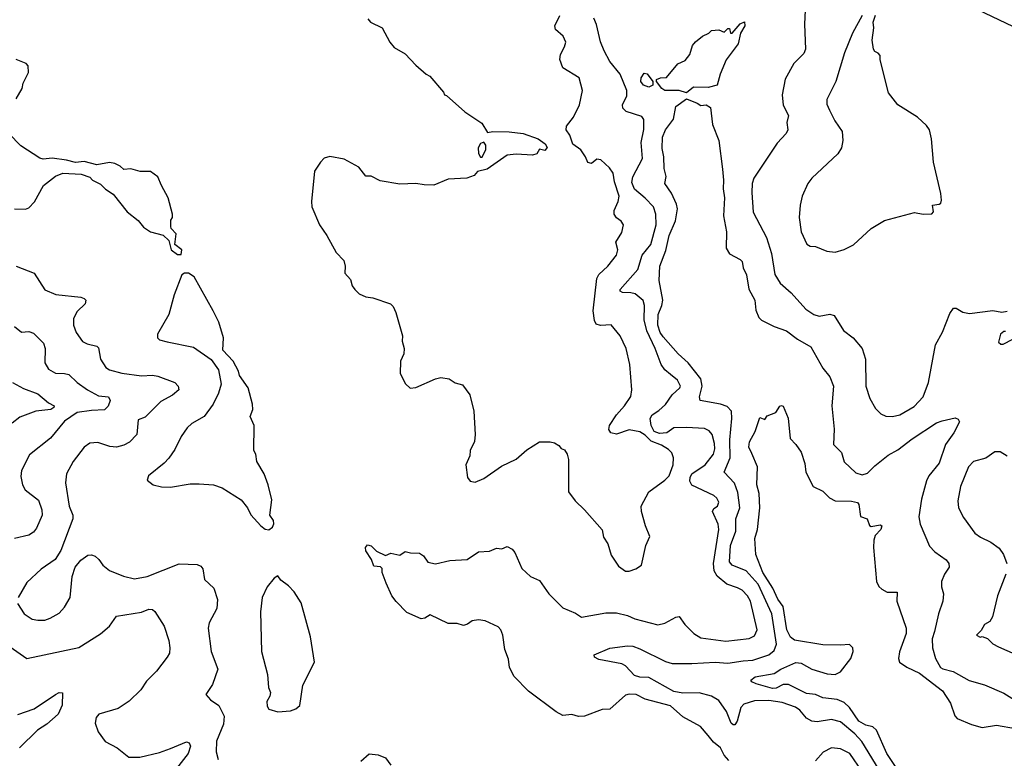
# Model space of a CAD drawing. Extents: x 2087054 to 2277909, y 548907 to 753496.
# Tile 266 of 444: x 2166904 to 2172398, y 662048 to 666170. Entities that reach past the tile are written whole.
import ezdxf

# ---------------------------------------------------------------- set-up
doc = ezdxf.new("R2010")
doc.units = 0

msp = doc.modelspace()

# ---------------------------------------------------------------- linework, layer by layer
at = {"layer": '0CON20XD'}
for points in [[(2172214.1, 666244.1), (2172443.6, 666133.6), (2172555, 666108.6), (2172635, 666109.4), (2172664.3, 666115.7), (2172689.1, 666130.9), (2172756.7, 666195)], [(2168847.5, 666175), (2168862.5, 666155), (2168927.5, 666125), (2168968.8, 666045), (2168994, 666014), (2169055, 665980), (2169115, 665916.7), (2169172.5, 665865), (2169192.5, 665855), (2169270, 665765), (2169275, 665750), (2169286.4, 665746.4), (2169387.5, 665655), (2169483, 665593), (2169515, 665540), (2169545, 665546.2), (2169635, 665544.2), (2169714, 665534), (2169797.5, 665505), (2169836.4, 665476.4), (2169847, 665457), (2169835, 665440), (2169805, 665447.5), (2169789.3, 665420.7), (2169766.4, 665413.6), (2169675, 665420), (2169625, 665413.3), (2169513.6, 665336.4), (2169458.3, 665321.7), (2169440.7, 665299.3), (2169400, 665285), (2169295, 665279.2), (2169215, 665246.2), (2169161.2, 665248.8), (2169115, 665255.8), (2169025, 665252), (2168915, 665270), (2168865, 665296.2), (2168835, 665296.7), (2168796.1, 665346.1), (2168715, 665391.2), (2168635, 665406.7), (2168603.6, 665396.4), (2168582.5, 665375), (2168550, 665325), (2168532.5, 665155), (2168534.2, 665125), (2168576.7, 665025), (2168618.8, 664965), (2168671.2, 664871.2), (2168713.3, 664825), (2168721.2, 664795), (2168718.8, 664755), (2168749.7, 664719.7), (2168759.2, 664685), (2168775, 664663.8), (2168799.3, 664639.3), (2168835, 664622.5), (2168875, 664617.5), (2168974.1, 664584.1), (2168988.3, 664568.3), (2169003.8, 664535), (2169040, 664405), (2169038.8, 664375), (2169050, 664335), (2169048, 664305), (2169028.8, 664265), (2169026.7, 664195), (2169057, 664137), (2169083, 664113), (2169115, 664117.5), (2169224.1, 664165.9), (2169255, 664173.3), (2169300, 664165), (2169335, 664142.5), (2169375, 664132.5), (2169416.1, 664076.1), (2169438, 663985), (2169446.2, 663855), (2169441.2, 663815), (2169418.8, 663765), (2169416.7, 663735), (2169393.3, 663685), (2169403.8, 663615), (2169417.5, 663595), (2169445, 663588.8), (2169495, 663609.2), (2169592.2, 663677.8), (2169675, 663717.1), (2169735, 663769.4), (2169805, 663813.8), (2169865, 663813.8), (2169888, 663808), (2169913, 663793), (2169925, 663777.5), (2169945, 663770), (2169960, 663745), (2169966.9, 663715), (2169965.7, 663535.7), (2170003.8, 663485), (2170056.2, 663435), (2170153.6, 663323.6), (2170161.2, 663281.2), (2170186.2, 663245), (2170205, 663182.5), (2170245, 663120), (2170285, 663093.3), (2170305, 663093.3), (2170342.5, 663105), (2170373.6, 663126.4), (2170398.8, 663235), (2170420, 663285), (2170396, 663345), (2170374.2, 663425), (2170372.5, 663455), (2170415, 663535.8), (2170505, 663600.6), (2170528.5, 663625), (2170551.1, 663685), (2170553.1, 663725), (2170543.2, 663753.2), (2170525, 663770.8), (2170486, 663795), (2170427.8, 663817.8), (2170395, 663850.5), (2170365, 663870), (2170305, 663881.9), (2170235, 663856.2), (2170202.5, 663865), (2170192.3, 663882.3), (2170196.2, 663905), (2170234.3, 663965), (2170279.2, 664015), (2170313.6, 664066.4), (2170320, 664105), (2170308.5, 664245), (2170287.9, 664335), (2170255.8, 664405), (2170205, 664466), (2170145, 664462.9), (2170121.4, 664471.4), (2170110.8, 664490.8), (2170103.5, 664545), (2170124, 664726), (2170135, 664747.8), (2170186.4, 664795), (2170234.3, 664855), (2170241.1, 664885), (2170230.9, 664929.1), (2170265, 664981.2), (2170274.3, 665024.3), (2170260, 665045), (2170234, 665064), (2170220.9, 665085), (2170221.8, 665105), (2170243.1, 665155), (2170248.5, 665185), (2170222.7, 665265), (2170215, 665313.3), (2170195, 665343.8), (2170146.8, 665386.8), (2170125, 665392), (2170095, 665366.7), (2170075, 665372.5), (2170061.2, 665405), (2170035, 665443.3), (2169990, 665475), (2169973.3, 665525), (2169954, 665555), (2169956, 665575), (2169994, 665625), (2170028.6, 665695), (2170045.3, 665774.7), (2170025.6, 665845.6), (2169935, 665901.2), (2169917.9, 665947.9), (2169921.1, 665975), (2169945, 666018), (2169952.1, 666045), (2169937.5, 666077.5), (2169894.2, 666114.2), (2169891.2, 666135), (2169917.4, 666192.6)], [(2171287.6, 666222.4), (2171283.1, 666145), (2171289.6, 666005), (2171279.5, 665980.5), (2171224, 665925), (2171175, 665837.5), (2171159.7, 665750.3), (2171165, 665692), (2171194.3, 665635), (2171184, 665595), (2171190, 665555), (2171181.2, 665535), (2171130.2, 665479.8), (2171000, 665285), (2170991.8, 665255), (2170989.2, 665205), (2170997.9, 665095), (2171071.8, 664955), (2171099.6, 664865), (2171118.4, 664748.4), (2171148.5, 664698.5), (2171209.4, 664645), (2171290, 664555), (2171334.7, 664524.7), (2171365.4, 664515.4), (2171425, 664525.5), (2171449.2, 664519.2), (2171500.8, 664435), (2171555, 664394.2), (2171604.4, 664334.4), (2171624.2, 664275), (2171625.8, 664125), (2171647.1, 664055), (2171680.2, 664000.2), (2171710.2, 663970.2), (2171738, 663958), (2171775, 663955.4), (2171815.7, 663964.3), (2171895, 664011.8), (2171945.7, 664065), (2171974.6, 664145.4), (2172014.4, 664355), (2172054.3, 664425.7), (2172095, 664530), (2172115, 664560), (2172129.5, 664559.5), (2172167.7, 664537.7), (2172205, 664530.8), (2172335, 664546), (2172385, 664537.5), (2172415, 664542.5)], [(2171605, 666193.3), (2171550.8, 666095), (2171505.9, 665984.1), (2171458.6, 665825), (2171407.5, 665725), (2171408.8, 665698.8), (2171422.5, 665665), (2171452, 665605), (2171494.2, 665545), (2171498, 665495), (2171489.2, 665455), (2171468.7, 665421.3), (2171323.8, 665285), (2171301.2, 665255), (2171270, 665185), (2171259.2, 665135), (2171253.1, 665065), (2171264.4, 664985), (2171297.1, 664917.1), (2171315, 664906.2), (2171345, 664903.8), (2171407.3, 664877.3), (2171455, 664873.3)], [(2171455, 664873.3), (2171505, 664886.7), (2171557.3, 664912.7), (2171655.5, 665004.5), (2171730.3, 665049.7), (2171897, 665093), (2171945, 665083.8), (2171993.3, 665086.7), (2172003, 665097), (2171997.5, 665135), (2172035, 665140), (2172043.8, 665146.2), (2172048.3, 665161.7), (2172045, 665200), (2172002.5, 665375), (2171992, 665505), (2171980, 665555), (2171965, 665580), (2171913.3, 665625), (2171803.8, 665695), (2171751.9, 665761.9), (2171706, 665945), (2171705, 665970), (2171695, 665982.5), (2171675, 665992.5), (2171667.5, 666005), (2171661.2, 666055), (2171671.2, 666125), (2171666.2, 666155), (2171680, 666195)], [(2169935, 662887.3), (2170005, 662858.1), (2170040, 662835), (2170175, 662860), (2170235, 662859.1), (2170295, 662845.5), (2170336, 662826), (2170465, 662793.3), (2170505, 662801.9), (2170565, 662835.6), (2170585, 662840), (2170616, 662795), (2170665.7, 662745), (2170705, 662721.2), (2170845, 662702.7), (2170974.2, 662715.8), (2171005, 662731.1), (2171018.9, 662765), (2170981.8, 662925), (2170964.7, 662955), (2170935.8, 662985.8), (2170910.3, 663000.3), (2170849.7, 663019.7), (2170795.3, 663065), (2170779.2, 663095), (2170775.3, 663135.3), (2170806.2, 663325), (2170801.9, 663355), (2170770, 663425), (2170778, 663442), (2170797.3, 663455), (2170805, 663476.7), (2170795, 663499.2), (2170778, 663515), (2170655, 663571.9), (2170642.9, 663595), (2170644.7, 663615), (2170655.4, 663635), (2170728.8, 663685), (2170776.1, 663745), (2170783.1, 663775), (2170781.8, 663805), (2170767.8, 663855), (2170752, 663875), (2170725, 663888.9), (2170625, 663893.8), (2170555, 663892.9), (2170515, 663864.8), (2170475, 663861.4), (2170445, 663870.9), (2170428.3, 663905), (2170422.2, 663945), (2170433.2, 663965), (2170471.2, 663988.8), (2170508.3, 664021.7), (2170545, 664076), (2170587.6, 664115), (2170591.4, 664125), (2170575, 664158.9), (2170535, 664188.9), (2170504.4, 664215), (2170483.3, 664245), (2170451.1, 664335), (2170403.2, 664433.2), (2170388.3, 664495), (2170390.5, 664575), (2170382.6, 664602.6), (2170339.3, 664639.3), (2170315, 664646.3), (2170267.3, 664647.3), (2170255.8, 664655), (2170254.4, 664664.4), (2170353.7, 664776.3), (2170377.8, 664855), (2170425.2, 664914.8), (2170455.8, 665025), (2170453.3, 665085), (2170440, 665125), (2170395, 665173.8), (2170335, 665224.1), (2170319.6, 665260.4), (2170325, 665293.3), (2170379.2, 665395), (2170372.3, 665485), (2170386.3, 665556.3), (2170387.5, 665612.5), (2170375, 665629.4), (2170287.7, 665657.7), (2170269.4, 665675), (2170268.5, 665695), (2170292.7, 665745), (2170291.5, 665775), (2170254.7, 665865), (2170197.2, 665937.2), (2170166.2, 665996.2), (2170145.4, 666045.4), (2170122.7, 666142.7), (2170107.8, 666177.8)], [(2170625, 665760.8), (2170585, 665774.6), (2170503.8, 665775), (2170488, 665785), (2170457.5, 665825), (2170457.5, 665835), (2170480, 665845), (2170513.6, 665846.4), (2170576.8, 665923.2), (2170617.6, 665942.4), (2170644, 665975), (2170658.8, 666025), (2170675, 666046.2), (2170715, 666077.5), (2170750, 666095), (2170765, 666110), (2170805, 666112.5), (2170835, 666100), (2170855, 666120), (2170865, 666120), (2170870, 666095), (2170880, 666095), (2170924.3, 666145.7), (2170948.3, 666158.3), (2170951.2, 666135), (2170925.6, 666095), (2170912.5, 666035), (2170846.2, 665945), (2170813.3, 665865), (2170796.7, 665805), (2170745, 665790.6), (2170665, 665793.3), (2170625, 665760.8)], [(2166885, 665727.5), (2166918.8, 665785), (2166924.1, 665815.9), (2166953.3, 665875), (2166951.7, 665911.7), (2166940, 665925), (2166885, 665946.7)], [(2170415, 665793.3), (2170385, 665804.6), (2170370, 665825), (2170371.2, 665845), (2170388.3, 665871.7), (2170405, 665867.5), (2170437.5, 665825), (2170436.7, 665805), (2170415, 665793.3)], [(2171720.1, 661950.1), (2171602.7, 662142.7), (2171564.5, 662184.5), (2171485, 662252.3), (2171435, 662263.8), (2171355, 662250.8), (2171325, 662254.5), (2171295, 662272.2), (2171256.6, 662316.6), (2171233, 662333), (2171159.2, 662359.2), (2171085, 662370.8), (2171005, 662369.1), (2170945, 662351.1), (2170928.1, 662331.9), (2170908, 662255), (2170895, 662235.4), (2170885, 662234.5), (2170875, 662244.5), (2170849, 662309), (2170805, 662370), (2170765, 662394.7), (2170695, 662413.4), (2170605, 662412.3), (2170555, 662420.3), (2170415, 662499), (2170365, 662500.3), (2170335, 662510.2), (2170285, 662563.6), (2170265, 662575.4), (2170135, 662598.6), (2170111.7, 662611.7), (2170110, 662625), (2170197.4, 662662.6), (2170295, 662676.5), (2170325, 662673.1), (2170365, 662658.9), (2170507.6, 662587.6), (2170545, 662576.9), (2170655, 662576.3), (2170785.3, 662585.3), (2170855, 662579.7), (2170942.1, 662592.1), (2170995, 662595.3), (2171085.2, 662624.8), (2171115, 662650.6), (2171126.5, 662685), (2171100.4, 662855), (2171025, 663020.7), (2170958.8, 663095), (2170879.2, 663125), (2170865.3, 663145.3), (2170871.1, 663235), (2170900, 663315), (2170900.4, 663385), (2170922.8, 663445), (2170911.5, 663531.5), (2170892.5, 663582.5), (2170835.6, 663645), (2170868, 663725), (2170867.7, 663825), (2170877.4, 663945), (2170875.4, 663985), (2170851.7, 664011.7), (2170815, 664024.7), (2170700.8, 664045), (2170697.1, 664065), (2170713.2, 664125), (2170704.3, 664165), (2170635.1, 664255.1), (2170578.7, 664305), (2170495, 664400.6), (2170478.1, 664425), (2170464.3, 664465), (2170466.5, 664525), (2170487.8, 664575), (2170493.3, 664605), (2170472.7, 664715), (2170476.7, 664795), (2170508.8, 664881.2), (2170528.1, 664965), (2170563.3, 665046.7), (2170574.7, 665114.7), (2170570.1, 665140.1), (2170541.8, 665201.8), (2170503.2, 665255), (2170512.2, 665295), (2170499.7, 665339.7), (2170499.1, 665405), (2170488.7, 665451.3), (2170490.5, 665515), (2170508.5, 665555), (2170552.9, 665615), (2170566, 665685), (2170625, 665727.7), (2170685, 665704.4), (2170705, 665690), (2170735, 665694), (2170758.8, 665678.8), (2170770, 665585), (2170806, 665496), (2170826.2, 665335), (2170831.9, 665275), (2170828.9, 665225), (2170837.3, 665175), (2170831.6, 665075), (2170847.9, 664985), (2170847.1, 664895), (2170865, 664864), (2170925, 664831.2), (2170935, 664820), (2170940.8, 664785), (2170959.2, 664745), (2170973.3, 664665), (2171005.7, 664605), (2171012, 664548)], [(2166876.4, 665113.6), (2166937, 665113), (2166955, 665120), (2166986.4, 665153.6), (2167037.5, 665245), (2167103.9, 665296.1), (2167145, 665313.3), (2167247, 665307), (2167295, 665290), (2167310, 665275), (2167355, 665252.5), (2167383.9, 665223.9), (2167426.1, 665196.1), (2167505, 665096.7), (2167565, 665050), (2167595, 665012.5), (2167635, 664986.7), (2167705, 664967.5), (2167737, 664937), (2167750, 664885), (2167785, 664860), (2167805, 664860), (2167810, 664885), (2167770, 664915), (2167777.5, 664975), (2167750, 665005), (2167747.5, 665015), (2167748.3, 665051.7), (2167757.5, 665065), (2167757.5, 665085), (2167732, 665175), (2167696.2, 665245), (2167675, 665292.5), (2167635, 665322.5), (2167577, 665323), (2167525, 665336.7), (2167485, 665333.3), (2167465, 665352.5), (2167435, 665367.5), (2167405, 665372.5), (2167335, 665360), (2167265, 665377.5), (2167215, 665372.5), (2167166.4, 665386.4), (2167085, 665396.7), (2167035, 665391.2), (2167016.1, 665396.1), (2166910, 665465), (2166843.8, 665535)], [(2169485, 665402.5), (2169505.8, 665445), (2169505, 665470), (2169495, 665486.7), (2169475, 665478.8), (2169462.9, 665455), (2169465, 665422.5), (2169475, 665402.5), (2169485, 665402.5)], [(2166884.3, 664795), (2166986, 664755), (2167045, 664662.5), (2167107, 664637), (2167245, 664621.3), (2167263.9, 664613.9), (2167272.9, 664605), (2167270, 664585), (2167225, 664541.4), (2167205, 664502.5), (2167204.4, 664465), (2167220, 664425), (2167255, 664374.3), (2167281.1, 664361.1), (2167335, 664347.8), (2167345, 664339.2), (2167356.1, 664275), (2167385, 664229.4), (2167405, 664216.7), (2167475, 664196.9), (2167585, 664182.7), (2167645, 664185.3), (2167675, 664180), (2167770.8, 664145), (2167788.6, 664125), (2167792, 664105), (2167757.1, 664075), (2167691.5, 664038.5), (2167605, 663952.2), (2167565, 663936.2), (2167557.3, 663855), (2167517.3, 663812.7), (2167485.2, 663794.8), (2167445, 663784.1), (2167407.6, 663787.6), (2167340.7, 663810.7), (2167295, 663806.2), (2167263.3, 663785), (2167202.9, 663705), (2167165.7, 663635), (2167160.6, 663585), (2167181.2, 663455), (2167200.5, 663405), (2167201.5, 663385), (2167133.1, 663206.9), (2167102.2, 663157.8), (2167025, 663104.4), (2166945, 663028.6), (2166895.6, 662945)], [(2168295, 663322.5), (2168315, 663337.5), (2168323, 663357), (2168320, 663375), (2168300, 663405), (2168310.7, 663490.7), (2168291.2, 663575), (2168268.8, 663635), (2168226.7, 663705), (2168222.5, 663745), (2168211.2, 663765), (2168213.3, 663905), (2168191.2, 663955), (2168205.8, 663995), (2168204.2, 664025), (2168178.6, 664115), (2168130, 664185), (2168125, 664207.5), (2168096, 664265), (2168037.5, 664325), (2168041.2, 664395), (2168015, 664482.5), (2167983.8, 664545), (2167877.5, 664735), (2167845.9, 664755.9), (2167823.9, 664756.1), (2167810, 664745), (2167766.7, 664635), (2167735.9, 664524.1), (2167672.5, 664415), (2167672.5, 664395), (2167683.9, 664383.9), (2167727.5, 664372.5), (2167875, 664342), (2167973.4, 664273.4), (2168013.3, 664215), (2168028.8, 664135), (2168014.2, 664085), (2167984.2, 664025), (2167934.3, 663955.7), (2167865, 663917.1), (2167838.7, 663891.3), (2167805, 663843.8), (2167769.3, 663770.7), (2167736.8, 663723.2), (2167711.2, 663695), (2167622.5, 663625), (2167615, 663600), (2167650, 663575), (2167696.4, 663563.6), (2167745, 663562), (2167855, 663578.8), (2167905, 663580), (2167985, 663573.3), (2168035, 663556.7), (2168139.5, 663489.5), (2168176.1, 663446.1), (2168195, 663407.5), (2168250, 663345), (2168275, 663326.2), (2168295, 663322.5)], [(2171012, 664548), (2171028.6, 664508.6), (2171042.9, 664492.9), (2171115, 664457.5), (2171183, 664433), (2171245, 664387.7), (2171319.4, 664345), (2171386, 664225), (2171425, 664177.5), (2171444.4, 664124.4), (2171435.5, 664015), (2171448.1, 663885), (2171445, 663800), (2171490, 663755), (2171505, 663703.3), (2171570.3, 663640.3), (2171605, 663630.8), (2171635, 663638.8), (2171675, 663680), (2171749.8, 663740.2), (2171805, 663770), (2171885, 663831.5), (2172020.6, 663919.4), (2172051.2, 663931.2), (2172125, 663947.1), (2172140.8, 663940.8), (2172148, 663925), (2172116.9, 663865), (2172070.4, 663799.6), (2172035.3, 663695), (2171977.5, 663625), (2171963.5, 663596.5), (2171935.5, 663495), (2171921.5, 663395), (2171928.6, 663355), (2171981.2, 663231.2), (2172009.8, 663199.8), (2172074.2, 663155), (2172089.2, 663135), (2172090, 663115), (2172064.2, 663075), (2172048.6, 663035), (2172047.5, 663005), (2172058.6, 662965), (2172055.6, 662925.6), (2172030.5, 662855), (2172009.6, 662755), (2171995.6, 662715.6), (2171996.7, 662665), (2172014.5, 662605), (2172042.5, 662555), (2172055, 662546.5), (2172112.4, 662532.4), (2172202.7, 662482.7), (2172288.7, 662458.7), (2172395, 662411.5), (2172485, 662355.6)], [(2166875, 664458.1), (2166915, 664426.7), (2166955, 664430), (2166981.1, 664421.1), (2167037.5, 664365), (2167046.9, 664335), (2167044.5, 664255), (2167065, 664219.2), (2167105, 664196.9), (2167155, 664196.2), (2167179.5, 664189.5), (2167224.7, 664144.7), (2167281.9, 664105), (2167345, 664070.7), (2167400, 664065), (2167410, 664045), (2167397.4, 664012.6), (2167376.8, 663993.2), (2167305, 663989.6), (2167225, 663976.8), (2167155, 663929.1), (2167075.6, 663835), (2166958.9, 663741.1), (2166914.4, 663655), (2166910.9, 663620.9), (2166919.5, 663575), (2166935, 663545.8), (2167008.8, 663488.8), (2167028.2, 663435), (2167030.4, 663405), (2166998.1, 663331.9), (2166980.8, 663309.2), (2166955, 663293.5), (2166876.2, 663275)], [(2172405, 664430), (2172395, 664430), (2172377.5, 664415), (2172365, 664370), (2172378.3, 664358.3), (2172391.7, 664358.3), (2172445, 664387.5)], [(2166864.2, 664145), (2166925, 664112.5), (2167005, 664082.2), (2167065, 664032.5), (2167096, 664015), (2167095.6, 664005), (2167078.6, 663995), (2166994.2, 663985.8), (2166905, 663951.1), (2166862.2, 663917.8)], [(2171801.9, 661985), (2171742.2, 662075), (2171684.7, 662205), (2171665, 662223.5), (2171625, 662233.7), (2171587.5, 662255), (2171535, 662331.1), (2171505, 662358.7), (2171465, 662376), (2171385, 662384.7), (2171345, 662403.3), (2171295, 662409.5), (2171195, 662459.5), (2171165, 662460.3), (2171125, 662439.2), (2171105, 662437.4), (2171013.1, 662463.1), (2170990, 662475), (2170983.8, 662485), (2171007.6, 662502.4), (2171115, 662521.5), (2171150.6, 662545), (2171235, 662583.3), (2171265, 662578.5), (2171325, 662546.3), (2171409.7, 662519.7), (2171455, 662516.2), (2171485, 662531.3), (2171541.1, 662605), (2171555, 662643.8), (2171552.5, 662665), (2171533.8, 662683.8), (2171485, 662678.7), (2171385, 662681.7), (2171228.2, 662708.2), (2171205.8, 662725), (2171184.4, 662764.4), (2171164.8, 662895), (2171135, 662936.2), (2171107.6, 662997.6), (2171051.5, 663085), (2171011.5, 663185), (2171005.4, 663275), (2171020.4, 663325), (2171034.7, 663445), (2171030, 663525), (2171018.2, 663575), (2171020.4, 663675), (2170988.9, 663748.9), (2170973.6, 663783.6), (2170975.8, 663814.2), (2171007.8, 663872.2), (2171035, 663950), (2171061.7, 663938.3), (2171075, 663960), (2171123, 663977), (2171145, 664012.5), (2171155, 664017.5), (2171165, 664012.5), (2171193, 663947), (2171202.7, 663832.7), (2171235, 663800), (2171265, 663756.7), (2171285, 663692.5), (2171291.4, 663645), (2171332, 663565), (2171385, 663538.6), (2171422.1, 663502.1), (2171455, 663484.5), (2171545, 663483.3), (2171578.8, 663475), (2171587.5, 663465), (2171596.7, 663396.7), (2171633.3, 663385), (2171647, 663347), (2171655, 663342.5), (2171705, 663350), (2171715.6, 663345.6), (2171710, 663325), (2171678.3, 663291.7), (2171670, 663265), (2171668.1, 663225), (2171685.6, 663035.6), (2171697.4, 663007.4), (2171715, 662991.1), (2171744.7, 662974.7), (2171801.2, 662975), (2171797.9, 662925), (2171850, 662775), (2171850.9, 662745), (2171812.6, 662642.6), (2171807.7, 662605), (2171813.3, 662585), (2171855, 662556.1), (2171925, 662523.3), (2172053.9, 662425), (2172098.9, 662355), (2172122, 662285), (2172135, 662270), (2172215, 662237.1), (2172275, 662220), (2172355, 662233.2), (2172460, 662215)], [(2172415, 663734), (2172375, 663758.6), (2172345, 663758.6), (2172295, 663722.9), (2172225.5, 663704.5), (2172199.2, 663675), (2172153.3, 663565), (2172139.4, 663485), (2172142.9, 663445), (2172171.4, 663391.4), (2172234, 663304), (2172265, 663282.2), (2172323.8, 663255), (2172369.8, 663219.8), (2172394.3, 663185), (2172411.9, 663135)], [(2170862, 662035), (2170835.6, 662065.6), (2170815, 662106.2), (2170775, 662138), (2170745, 662176), (2170704, 662225), (2170605, 662280), (2170535, 662341.5), (2170395, 662378.2), (2170345, 662404.4), (2170304.5, 662405.5), (2170285, 662400), (2170197.1, 662322.9), (2170155, 662320), (2170055, 662283.3), (2170021.7, 662281.7), (2169985, 662293.3), (2169935, 662287.5), (2169897, 662307), (2169743.6, 662423.6), (2169664.2, 662505), (2169637.5, 662555), (2169631.2, 662601.2), (2169610.8, 662655), (2169600, 662735), (2169588.8, 662765), (2169575, 662781.2), (2169502.5, 662815), (2169465, 662821.2), (2169430, 662815), (2169403.6, 662796.4), (2169380.7, 662789.3), (2169345, 662800), (2169295, 662800), (2169195, 662848.8), (2169165, 662829.2), (2169145, 662826), (2169065, 662862.5), (2169005, 662923.3), (2168980, 662955), (2168950, 663025), (2168927.5, 663085), (2168927, 663107), (2168917, 663117), (2168880.7, 663120.7), (2168867.1, 663157.1), (2168836.7, 663205), (2168833.3, 663225), (2168845, 663240), (2168865, 663233.3), (2168895, 663203.3), (2168945, 663180), (2168975, 663192.5), (2169025, 663182.5), (2169055, 663202.5), (2169084.1, 663194.1), (2169135, 663193.3), (2169157.7, 663177.7), (2169181.9, 663141.9), (2169225, 663132.5), (2169305, 663151.2), (2169401.7, 663158.3), (2169465, 663200), (2169526.1, 663203.9), (2169565, 663220), (2169595, 663216.2), (2169625, 663230), (2169652.5, 663215), (2169667.3, 663197.3), (2169706.8, 663106.8), (2169755, 663063.3), (2169805, 663040), (2169857.5, 662965), (2169935, 662887.3)], [(2166892.2, 662912.2), (2166928.6, 662855), (2166973.8, 662825), (2167005, 662818.1), (2167045, 662819.4), (2167075, 662829.4), (2167125, 662858.6), (2167155, 662892), (2167186.7, 662945), (2167197.6, 663062.4), (2167214.3, 663115), (2167245, 663153.8), (2167285, 663181.2), (2167305, 663183.8), (2167325.8, 663175.8), (2167346.9, 663156.9), (2167368, 663125), (2167405, 663095.7), (2167483.7, 663063.7), (2167545, 663050.5), (2167615, 663062.5), (2167795, 663132.5), (2167895, 663130), (2167915, 663121.2), (2167926.2, 663105), (2167935, 663046.7), (2167988.2, 662998.2), (2168008.5, 662935), (2168004.3, 662884.3), (2167962.5, 662805), (2167956.9, 662775), (2167973.3, 662645), (2168010.6, 662545), (2167980.3, 662459.7), (2167943.8, 662405), (2167970, 662375), (2168015, 662342), (2168045, 662282.5), (2168041.7, 662238.3), (2168003.2, 662143.2), (2168001.1, 662085), (2168011.1, 662041.1)], [(2168345, 662306.7), (2168415, 662313.8), (2168446.1, 662323.9), (2168467.7, 662342.3), (2168484.2, 662455.8), (2168550, 662585), (2168526.8, 662726.8), (2168475.6, 662915.6), (2168436.8, 662976.8), (2168405, 663011.2), (2168362, 663042), (2168345, 663066.7), (2168325, 663052.5), (2168286.2, 663005), (2168256.7, 662945), (2168248.8, 662865), (2168254.3, 662645), (2168287.1, 662515), (2168292.7, 662442.7), (2168303.3, 662415), (2168300, 662395), (2168283.3, 662365), (2168285, 662340), (2168295, 662322.5), (2168345, 662306.7)], [(2172406.9, 663075), (2172360.8, 662955), (2172332.7, 662837.3), (2172317.7, 662812.3), (2172287.5, 662795), (2172269.3, 662760.7), (2172242.5, 662735), (2172263.6, 662723.6), (2172275, 662727.5), (2172305, 662717.5), (2172335, 662687.5), (2172365, 662670), (2172505, 662608.8)], [(2166833.5, 662683.5), (2166945, 662604.3), (2167235, 662666.9), (2167355, 662742.2), (2167405, 662785.7), (2167445, 662840.6), (2167585, 662864.5), (2167625, 662880), (2167645, 662878.6), (2167658.1, 662868.1), (2167711.2, 662785), (2167736.2, 662706.2), (2167741.8, 662665), (2167739.5, 662635), (2167727.7, 662612.3), (2167667.5, 662535), (2167611.7, 662478.3), (2167580.3, 662429.7), (2167515, 662366.2), (2167454.3, 662325.7), (2167346.7, 662295), (2167332, 662275), (2167326, 662245), (2167342, 662195), (2167381.3, 662141.3), (2167447.5, 662107.5), (2167513.3, 662055), (2167574.6, 662054.6), (2167685, 662081.2), (2167746.5, 662103.5), (2167835, 662139.5), (2167849.2, 662135), (2167857.5, 662115), (2167844.6, 662075), (2167778.9, 661991.1)], [(2166895, 662292.5), (2166985, 662324.6), (2167103.8, 662405), (2167125, 662415.7), (2167143, 662413), (2167142.2, 662345), (2167119.2, 662295), (2167055, 662239.2), (2167004.4, 662205.6), (2166902.8, 662107.2)], [(2168807.9, 662032.1), (2168855, 662073.3), (2168905, 662068), (2168945, 662051.2), (2168975, 662010)], [(2171604.6, 661975), (2171536.7, 662075), (2171485, 662101.5), (2171435, 662106.2), (2171387, 662083), (2171345, 662034.2)]]:
    msp.add_lwpolyline(points, dxfattribs=at)

doc.saveas('drawing.dxf')
